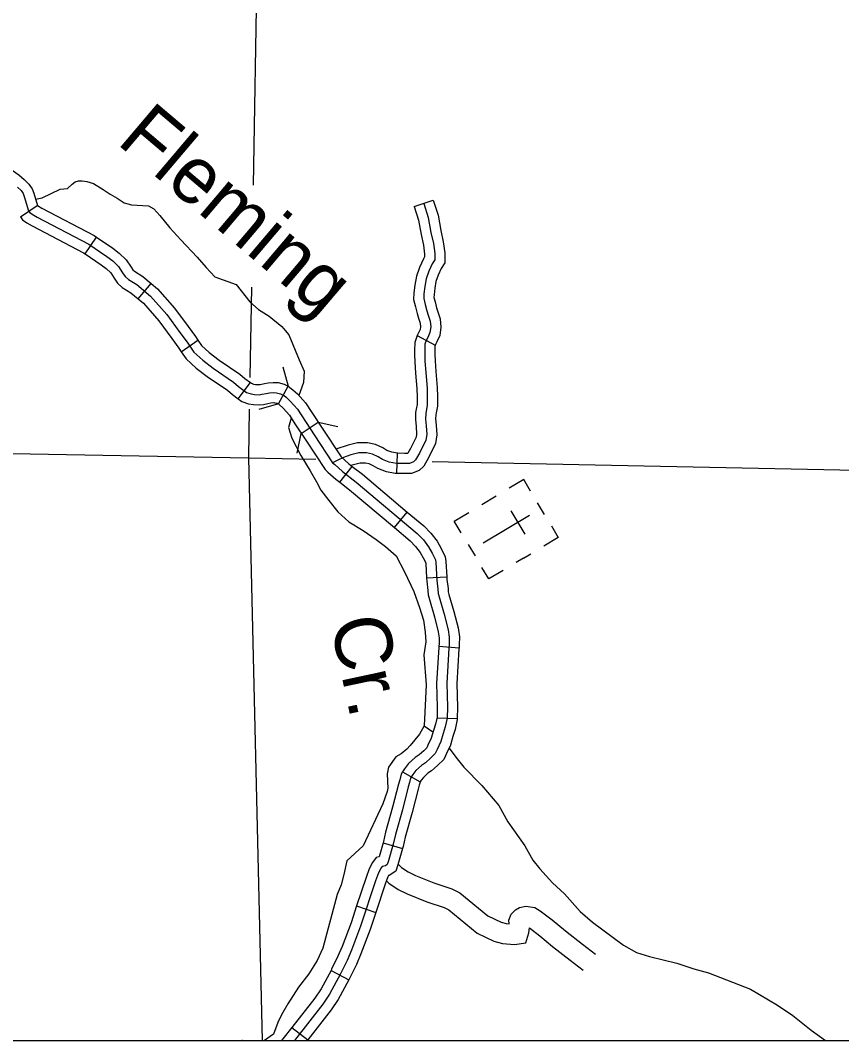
# Model space of a CAD drawing. Extents: x 0 to 3171, y 0 to 2059.
# Drawn here: x 1502.8 to 1604.3, y 254.4 to 380.6 of the extents above; entities that cross this region are included whole.
import ezdxf

# ---------------------------------------------------------------- set-up
doc = ezdxf.new("R2010")
doc.units = 0
for name, color, linetype in [('Default', 7, 'Continuous'), ('Level 32', 7, 'Continuous'), ('Level 35', 7, 'Continuous'), ('Level 38', 7, 'Continuous'), ('Level 45', 7, 'Continuous'), ('Level 46', 7, 'Continuous'), ('Level 5', 7, 'Continuous'), ('Level 57', 7, 'Continuous')]:
    doc.layers.add(name, color=color, linetype=linetype)

msp = doc.modelspace()

# ---------------------------------------------------------------- linework, layer by layer
at = {"layer": 'Default'}
msp.add_line((1029.42, 254.41), (2119.81, 254.41), dxfattribs=at)
msp.add_lwpolyline([(2119.81, 1254.61), (1029.42, 1254.61), (1029.42, 254.41), (2119.81, 254.41)], close=True, dxfattribs=at)
msp.add_lwpolyline([(2119.81, 1254.61), (1029.42, 1254.61), (1029.42, 254.41), (2119.81, 254.41)], close=True, dxfattribs=at)
msp.add_lwpolyline([(2119.81, 1254.61), (1029.42, 1254.61), (1029.42, 254.41), (2119.81, 254.41)], close=True, dxfattribs=at)
at = {"layer": 'Level 32'}
for p, q in [((1502.76, 356.26), (1504.82, 357.68)), ((1510.76, 351.69), (1512.18, 353.75)), ((1517.3, 346.13), (1518.92, 348.03)), ((1522.65, 339.59), (1524.71, 341.01)), ((1529.7, 333.75), (1531.19, 335.77)), ((1534.65, 333.14), (1535.87, 335.32)), ((1537.47, 329.49), (1539.56, 330.86)), ((1542.25, 323.44), (1543.79, 325.41)), ((1548.99, 317.84), (1550.59, 319.76)), ((1552.96, 311.62), (1555.46, 311.75)), ((1554.49, 303.16), (1556.98, 302.98)), ((1554.26, 294.31), (1556.76, 294.25)), ((1550, 287.63), (1552.18, 286.41)), ((1547.61, 278.87), (1550.01, 278.18)), ((1544.32, 271.06), (1546.69, 270.27)), ((1541.16, 263.09), (1543.35, 261.91)), ((1536.3, 256.03), (1538.28, 254.49))]:
    msp.add_line(p, q, dxfattribs=at)
for points in [[(1498.34, 363.94), (1499.47, 363.38), (1501.33, 362.32), (1502.57, 361.46), (1503.24, 360.87), (1503.82, 360.3), (1504.21, 359.73), (1504.42, 359.17), (1504.87, 357.65)], [(1502.39, 359.95), (1502.86, 359.5), (1503.09, 359.15), (1503.24, 358.77), (1503.76, 357.02), (1503.92, 356.79), (1504.22, 356.59), (1504.82, 356.24), (1511.22, 352.89), (1513.46, 351.35), (1514.18, 350.82), (1514.89, 350.13), (1515.4, 349.36), (1515.72, 348.89), (1516.11, 348.53), (1517.16, 347.88), (1518.83, 346.47), (1520.86, 344.19), (1522.49, 341.96), (1523.37, 340.75), (1524.2, 339.54), (1525.31, 338.53), (1526.59, 337.54), (1529.11, 335.82), (1529.74, 335.28), (1530.72, 334.55), (1531.27, 334.37), (1531.71, 334.29), (1532.28, 334.27), (1532.6, 334.32), (1533.14, 334.42), (1533.55, 334.49), (1534.04, 334.54), (1534.43, 334.52), (1534.93, 334.38), (1535.35, 334.19), (1535.6, 333.97), (1536.12, 333.49), (1537, 332.49), (1539.09, 329.31), (1541.36, 325.86), (1541.61, 325.65), (1542.57, 324.77), (1544.25, 323.46), (1551.79, 317.12), (1552.57, 316.34), (1553.22, 315.47), (1553.68, 314.68), (1554.06, 313.84), (1554.12, 313.51), (1554.23, 311.33), (1554.38, 310.21), (1554.41, 309.71), (1554.52, 309.26), (1555.14, 307.13), (1555.64, 305.22), (1555.77, 304.28), (1555.76, 303.39), (1555.72, 302.92), (1555.46, 298.6), (1555.54, 295.62), (1555.51, 294.28), (1555.28, 293.2), (1555, 292.4), (1554.73, 291.38), (1554.28, 290.41), (1554.05, 289.89), (1553.47, 289.34), (1552.82, 288.77), (1552.34, 288.44), (1551.66, 287.81), (1551.26, 287.32), (1551, 286.86), (1550.85, 286.33), (1550.71, 285.8)], [(1504.87, 357.65), (1505.43, 357.33), (1511.87, 353.96), (1512.18, 353.75)], [(1502.76, 356.26), (1503.02, 355.88), (1503.56, 355.53), (1504.22, 355.14), (1510.57, 351.82), (1510.76, 351.69)], [(1512.18, 353.75), (1514.19, 352.37), (1514.99, 351.77), (1515.85, 350.94), (1516.44, 350.06), (1516.68, 349.71), (1516.87, 349.53), (1517.9, 348.9), (1518.92, 348.03)], [(1510.76, 351.69), (1512.73, 350.33), (1513.37, 349.86), (1513.93, 349.32), (1514.37, 348.67), (1514.76, 348.08), (1515.35, 347.53), (1516.43, 346.87), (1517.3, 346.13)], [(1518.92, 348.03), (1519.71, 347.36), (1521.83, 344.98), (1523.5, 342.7), (1524.39, 341.48), (1524.71, 341.01)], [(1517.3, 346.13), (1517.96, 345.57), (1519.88, 343.41), (1521.48, 341.22), (1522.35, 340.03), (1522.65, 339.59)], [(1524.71, 341.01), (1525.15, 340.37), (1526.11, 339.48), (1527.32, 338.55), (1529.87, 336.82), (1530.52, 336.26), (1531.19, 335.77)], [(1522.65, 339.59), (1523.25, 338.72), (1524.5, 337.57), (1525.85, 336.53), (1528.35, 334.83), (1528.96, 334.3), (1529.7, 333.75)], [(1531.19, 335.77), (1531.31, 335.68), (1531.58, 335.59), (1531.84, 335.54), (1532.22, 335.52), (1532.4, 335.55), (1532.93, 335.65), (1533.38, 335.72), (1534, 335.8), (1534.64, 335.76), (1535.36, 335.56), (1535.87, 335.32), (1536.44, 334.89), (1537.01, 334.37), (1538, 333.26), (1538.78, 332.06)], [(1529.7, 333.75), (1530.14, 333.43), (1530.96, 333.16), (1531.57, 333.05), (1532.35, 333.02), (1532.81, 333.08), (1533.36, 333.19), (1533.73, 333.25), (1534.07, 333.29), (1534.23, 333.28), (1534.5, 333.21), (1534.65, 333.14), (1534.76, 333.04), (1535.23, 332.61), (1536.01, 331.73), (1536.69, 330.69)], [(1538.78, 332.06), (1540.13, 330), (1542.31, 326.7), (1542.43, 326.59), (1543.38, 325.73), (1543.79, 325.41)], [(1536.69, 330.69), (1538.04, 328.63), (1540.42, 325.02), (1540.78, 324.71), (1541.77, 323.82), (1542.25, 323.44)], [(1543.79, 325.41), (1545.04, 324.43), (1550.59, 319.76)], [(1542.25, 323.44), (1543.46, 322.49), (1548.99, 317.84)], [(1550.59, 319.76), (1552.64, 318.04), (1553.51, 317.17), (1554.27, 316.16), (1554.79, 315.25), (1555.27, 314.21), (1555.36, 313.65), (1555.46, 311.75)], [(1548.99, 317.84), (1550.95, 316.19), (1551.62, 315.52), (1552.18, 314.78), (1552.56, 314.1), (1552.86, 313.47), (1552.87, 313.37), (1552.96, 311.62)], [(1552.96, 311.62), (1552.99, 311.21), (1553.13, 310.08), (1553.17, 309.51), (1553.32, 308.93), (1553.94, 306.8), (1554.42, 304.97), (1554.52, 304.2), (1554.51, 303.45), (1554.49, 303.16)], [(1555.46, 311.75), (1555.48, 311.44), (1555.62, 310.33), (1555.65, 309.9), (1555.73, 309.58), (1556.35, 307.46), (1556.87, 305.46), (1557.02, 304.35), (1557.01, 303.34), (1556.98, 302.98)], [(1554.49, 303.16), (1554.48, 303), (1554.21, 298.62), (1554.29, 295.62), (1554.26, 294.31)], [(1556.98, 302.98), (1556.97, 302.84), (1556.71, 298.57), (1556.79, 295.62), (1556.76, 294.25)], [(1554.26, 294.42), (1554.08, 293.54), (1553.81, 292.77), (1553.55, 291.81), (1553.14, 290.92), (1553.01, 290.62), (1552.63, 290.26), (1552.06, 289.76), (1551.56, 289.43), (1550.74, 288.67), (1550.22, 288.03), (1550, 287.63)], [(1556.76, 294.25), (1556.76, 294.13), (1556.49, 292.86), (1556.2, 292.03), (1555.91, 290.95), (1555.42, 289.9), (1555.1, 289.16), (1554.31, 288.41), (1553.59, 287.78), (1553.12, 287.46), (1552.57, 286.95), (1552.3, 286.62), (1552.18, 286.41)], [(1550, 287.63), (1549.84, 287.34), (1549.65, 286.66), (1549.5, 286.12), (1548.77, 283.26), (1547.91, 280.19), (1547.65, 279.02), (1547.61, 278.87)], [(1552.18, 286.41), (1552.17, 286.38), (1552.06, 285.99), (1551.92, 285.48), (1551.19, 282.61), (1550.34, 279.57), (1550.07, 278.4), (1550.01, 278.18)], [(1550.71, 285.8), (1549.98, 282.93), (1549.12, 279.88), (1548.86, 278.71), (1548.23, 276.52), (1548.11, 276.17), (1547.88, 276.01), (1547.46, 275.93), (1547.36, 275.79), (1547.04, 275.16), (1546.67, 274.17), (1544.81, 268.56), (1543.68, 265.6), (1543.15, 264.33), (1542.34, 262.66), (1540.98, 260.15), (1540.15, 258.93), (1536.63, 254.41)], [(1547.61, 278.87), (1547.1, 277.13), (1546.75, 277.07), (1546.29, 276.45), (1545.89, 275.66), (1545.49, 274.59), (1544.32, 271.06)], [(1550.01, 278.18), (1549.42, 276.15), (1549.17, 275.37), (1548.36, 274.83), (1548.26, 274.81), (1548.19, 274.66), (1547.85, 273.76), (1546.69, 270.27)], [(1544.32, 271.06), (1543.63, 268.98), (1542.52, 266.06), (1542.01, 264.84), (1541.23, 263.23), (1541.16, 263.09)], [(1546.69, 270.27), (1545.99, 268.14), (1544.84, 265.13), (1544.29, 263.81), (1543.46, 262.1), (1543.35, 261.91)], [(1541.16, 263.09), (1539.92, 260.8), (1539.14, 259.67), (1536.3, 256.03)], [(1543.35, 261.91), (1542.05, 259.49), (1541.16, 258.2), (1538.28, 254.49)], [(1536.3, 256.03), (1535.21, 254.62), (1535.02, 254.41)], [(1538.28, 254.49), (1538.21, 254.41)]]:
    msp.add_lwpolyline(points, dxfattribs=at)
at = {"layer": 'Level 35'}
for points in [[(1504.64, 358.45), (1505.46, 358.61), (1507.66, 359.67), (1508.6, 359.76), (1509.15, 360.31), (1509.55, 360.58), (1509.94, 360.71), (1510.41, 360.71), (1510.99, 360.62), (1511.8, 360.4), (1513.01, 359.66), (1513.85, 359.06), (1514.71, 358.57), (1515.58, 357.99), (1516.51, 357.73), (1518.58, 357.64), (1519.27, 357.26), (1520, 356.41), (1521.25, 354.9), (1522.59, 353.44), (1524.63, 351.29), (1525.73, 349.98), (1526.81, 348.84), (1529.42, 347.9), (1531.13, 345.76), (1532.19, 344.82), (1533.53, 343.97), (1535.06, 342.71), (1535.27, 342.46)], [(1535.27, 342.46), (1535.96, 341.66), (1537.2, 338.57), (1537.85, 337.19), (1537.77, 335.78), (1537.16, 334.19)], [(1536.25, 331.37), (1535.92, 330.22), (1536.31, 328.89), (1537.44, 326.77), (1538.6, 324.86), (1539.38, 323.48), (1539.89, 322.47), (1540.9, 321.19), (1541.98, 319.81), (1543.35, 318.54), (1545.14, 317.47), (1546.72, 316.37)], [(1546.72, 316.37), (1547.91, 315.5), (1549.2, 314.34), (1550.26, 312.38), (1551.39, 309.93), (1552.08, 307.98), (1552.6, 306.41), (1552.81, 304.9), (1552.86, 303.7), (1552.62, 302.12), (1552.91, 298.38), (1552.66, 293.34), (1552.09, 292.3), (1550.95, 290.9), (1550.54, 290.44), (1549.82, 289.88), (1549.15, 289.48), (1548.28, 288.23), (1548.1, 287.41), (1548.16, 285.64)], [(1552.66, 293.34), (1553.76, 292.59)], [(1555.74, 290.59), (1556.74, 289.23), (1557.58, 288.23), (1559.78, 285.94), (1561.89, 283.49), (1563.01, 281.45), (1565.1, 278.51), (1566.1, 276.74), (1566.95, 275.66), (1568.54, 273.91), (1570.03, 272.57), (1571.94, 270.39), (1573.49, 269.05), (1577.3, 266.22), (1578.93, 265.31), (1580.51, 264.8), (1583.9, 263.99), (1586, 263.27), (1587.83, 262.81), (1593, 260.77), (1596.36, 258.78), (1598.24, 257.53), (1600.49, 255.71), (1602.26, 254.41)], [(1548.16, 285.64), (1548.09, 285.2), (1547.57, 283.69), (1545.14, 278.48), (1543.1, 276.63), (1542.76, 274.95), (1542.41, 273.68), (1541.9, 272.48), (1540.16, 265.86), (1539.44, 264.33), (1538.42, 262.65), (1537.13, 261.02), (1535.84, 258.95), (1535.04, 257.59), (1534.59, 256.64), (1534.03, 255.19), (1532.94, 254.42), (1532.92, 254.41)], [(1530.2, 254.41), (1530.18, 254.42), (1530.12, 254.41)]]:
    msp.add_lwpolyline(points, dxfattribs=at)
at = {"layer": 'Level 38'}
for points in [[(1535.19, 337.73), (1535.87, 335.32)], [(1534.65, 333.14), (1532.25, 332.46)], [(1539.56, 330.86), (1542.01, 330.36)], [(1536.97, 327.05), (1537.47, 329.49)]]:
    msp.add_lwpolyline(points, dxfattribs=at)
at = {"layer": 'Level 45'}
for p, q in [((1551.42, 357.55), (1553.8, 358.31)), ((1551.82, 341.58), (1554.02, 340.4)), ((1549.33, 327.03), (1549.26, 324.53))]:
    msp.add_line(p, q, dxfattribs=at)
for points in [[(1553.8, 358.31), (1554.39, 356.47), (1554.73, 354.58), (1555.04, 353.18), (1555.23, 351.82), (1555.23, 351.36), (1555.23, 350.57), (1554.77, 349.86), (1554.42, 349.07), (1554.41, 349.06)], [(1552.61, 357.93), (1553.17, 356.17), (1553.51, 354.33), (1553.81, 352.96), (1553.98, 351.73), (1553.98, 351.36), (1553.98, 350.94), (1553.67, 350.46), (1553.25, 349.54), (1552.92, 348.59), (1552.75, 347.64), (1552.64, 346.75), (1552.61, 346.16), (1552.81, 345.44), (1553, 344.66), (1553.17, 344.12), (1553.41, 343.38), (1553.49, 342.65), (1553.39, 341.97), (1553.12, 341.35), (1552.91, 340.96), (1552.75, 340.5), (1552.74, 339.71), (1552.74, 339.24), (1552.77, 338.41), (1552.86, 337.02), (1553.03, 335.09), (1553.06, 334.03), (1553.06, 332.96), (1552.86, 331.93), (1552.84, 331.26), (1552.92, 330.42), (1552.99, 329.34), (1552.88, 328.64), (1552.08, 327.04), (1551.61, 326.22), (1551.37, 325.98), (1550.86, 325.78), (1550.24, 325.76), (1549.24, 325.78), (1548.34, 325.95), (1547.51, 326.26), (1546.98, 326.59), (1546.27, 326.91), (1545.53, 327.07), (1544.61, 327.07), (1543.61, 326.82), (1542.68, 326.51), (1542.01, 326.17), (1541.36, 325.86)], [(1551.42, 357.55), (1551.96, 355.87), (1552.28, 354.08), (1552.58, 352.74), (1552.73, 351.65), (1552.73, 351.36), (1552.73, 351.31), (1552.57, 351.06), (1552.09, 350.01), (1552.05, 349.89)], [(1552.05, 349.89), (1551.71, 348.91), (1551.52, 347.83), (1551.39, 346.86), (1551.36, 346.03), (1551.6, 345.12), (1551.8, 344.32), (1551.98, 343.75), (1552.18, 343.11), (1552.23, 342.67), (1552.18, 342.32), (1551.99, 341.91), (1551.82, 341.58)], [(1554.41, 349.06), (1554.13, 348.27), (1553.99, 347.46), (1553.89, 346.64), (1553.87, 346.3), (1554.02, 345.75), (1554.21, 345), (1554.36, 344.5), (1554.64, 343.64), (1554.75, 342.63), (1554.61, 341.61), (1554.24, 340.8), (1554.02, 340.4)], [(1551.82, 341.58), (1551.75, 341.46), (1551.51, 340.71), (1551.49, 339.72), (1551.49, 339.22), (1551.52, 338.34), (1551.62, 336.92), (1551.78, 335.02), (1551.81, 334.02), (1551.81, 333.08), (1551.69, 332.47)], [(1554.06, 340.47), (1554, 340.29), (1553.99, 339.7), (1553.99, 339.26), (1554.02, 338.47), (1554.11, 337.12), (1554.28, 335.16), (1554.31, 334.05), (1554.31, 332.84), (1554.15, 332.01)], [(1554.15, 332.01), (1554.11, 331.78), (1554.09, 331.29), (1554.17, 330.52), (1554.25, 329.29), (1554.08, 328.25), (1553.19, 326.45), (1552.61, 325.45), (1552.07, 324.91), (1551.11, 324.54), (1550.25, 324.51), (1549.26, 324.53)], [(1551.69, 332.47), (1551.62, 332.07), (1551.58, 331.22), (1551.67, 330.32), (1551.73, 329.4), (1551.67, 329.02), (1550.98, 327.63), (1550.64, 327.04), (1550.6, 327.02), (1550.23, 327.01), (1549.33, 327.03)], [(1549.37, 327.03), (1548.68, 327.16), (1548.06, 327.39), (1547.57, 327.7), (1546.65, 328.11), (1545.65, 328.32), (1544.45, 328.32), (1543.26, 328.03), (1541.77, 327.52)], [(1549.26, 324.53), (1549.1, 324.54), (1548.01, 324.74), (1546.95, 325.13), (1546.38, 325.49), (1545.88, 325.72), (1545.4, 325.82), (1544.76, 325.82), (1543.59, 325.53)]]:
    msp.add_lwpolyline(points, dxfattribs=at)
at = {"layer": 'Level 46'}
for points in [[(1549.45, 276.24), (1549.89, 275.83), (1550.7, 275.26), (1551.59, 274.84), (1553.88, 273.93), (1556.11, 273.18), (1557.08, 272.69), (1560.56, 269.83), (1562.17, 269.07), (1562.79, 268.9), (1563.16, 268.87), (1563.15, 269.3), (1563.44, 270.05), (1563.98, 270.59), (1564.46, 270.88), (1565.22, 271.04), (1566.36, 270.85), (1567, 270.47), (1568.51, 269.35), (1570.13, 268), (1572.23, 266.32), (1573.83, 265.1)], [(1548, 274.17), (1548.32, 273.88), (1549.44, 273.09), (1550.59, 272.55), (1553.02, 271.59), (1555.14, 270.87), (1555.7, 270.58), (1559.21, 267.7), (1561.3, 266.71), (1562.36, 266.43), (1563.83, 266.31), (1565.25, 266.51), (1565.59, 267.72), (1565.68, 268.34), (1566.96, 267.38), (1568.55, 266.06), (1570.7, 264.35), (1572.31, 263.12)]]:
    msp.add_lwpolyline(points, dxfattribs=at)
at = {"layer": 'Level 5'}
for points in [[(1532.45, 413.65), (1531.53, 360.18)], [(1531.31, 347.58), (1531.11, 336.41)], [(1531.04, 332.47), (1530.94, 326.48)], [(1443.19, 328.08), (1530.94, 326.48)], [(1530.94, 326.48), (1539.28, 326.31)], [(1530.94, 326.48), (1532.65, 254.41)], [(1553.64, 326.02), (1620.21, 324.66)]]:
    msp.add_lwpolyline(points, dxfattribs=at)
at = {"layer": 'Level 57'}
for p, q in [((1561.57, 321.73), (1559.78, 320.66)), ((1567.55, 319.47), (1566.69, 320.9)), ((1565.68, 319.34), (1559.96, 315.92)), ((1563.4, 319.91), (1565.11, 317.04)), ((1562.82, 317.63), (1562.82, 317.63)), ((1562.82, 317.63), (1562.82, 317.63)), ((1558.11, 315.77), (1558.96, 314.34)), ((1564.96, 314.05), (1565.84, 314.58)), ((1564.96, 314.05), (1564.05, 313.51))]:
    msp.add_line(p, q, dxfattribs=at)
for points in [[(1565.83, 322.34), (1564.98, 323.77), (1563.19, 322.7)], [(1557.25, 317.21), (1556.39, 318.64), (1558.18, 319.71)], [(1568.4, 318.04), (1569.25, 316.61), (1567.46, 315.55)], [(1562.45, 312.55), (1560.67, 311.49), (1559.81, 312.92)]]:
    msp.add_lwpolyline(points, dxfattribs=at)

# ---------------------------------------------------------------- texts
at = {"layer": 'Level 35'}
for s, rotation, p in [('Fleming', 319.7003, (1514.53, 365.4)), ('Cr.', 282.0608, (1541.02, 306.26))]:
    msp.add_text(s, height=7.04, rotation=rotation, dxfattribs=at).set_placement(p)

doc.saveas('drawing.dxf')
